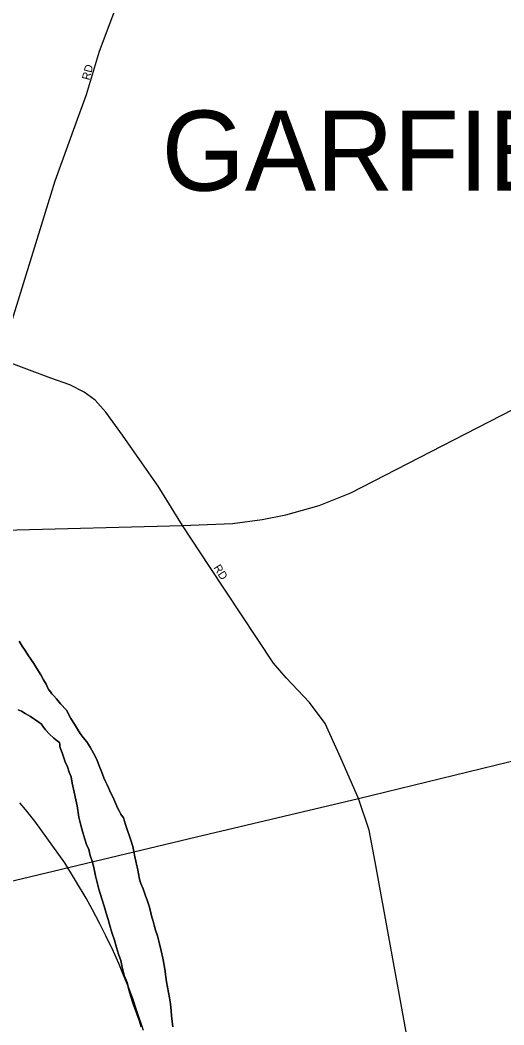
# Model space of a CAD drawing. Extents: x -561 to 1170, y 0 to 846.
# Drawn here: x 285.68 to 293.84, y 197 to 213.95 of the extents above; entities that cross this region are included whole.
import ezdxf

# ---------------------------------------------------------------- set-up
doc = ezdxf.new("R2010")
doc.units = 0
for name, color, linetype in [('GM_X_City_Street', 7, 'Continuous'), ('GM_X_City_Street_Text', 7, 'Continuous'), ('GM_X_Corporation_Text', 7, 'Continuous'), ('GM_X_Interstate_Route', 7, 'Continuous'), ('GM_X_Major_River', 7, 'Continuous'), ('GM_X_Rail_Line', 7, 'Continuous'), ('GM_X_State_Route', 7, 'Continuous')]:
    doc.layers.add(name, color=color, linetype=linetype)

msp = doc.modelspace()

# ---------------------------------------------------------------- linework, layer by layer
at = {"layer": 'GM_X_City_Street'}
for points in [[(285.293, 208.056), (285.346, 208.228), (286.271, 211.239), (286.605, 212.152), (286.799, 212.696), (287.022, 213.426), (287.382, 214.389), (287.538, 214.961), (287.635, 215.431), (287.718, 215.942), (287.739, 216.355), (287.742, 216.509), (287.735, 216.892), (287.697, 217.635), (287.579, 219.186), (287.523, 220.469), (287.534, 220.863), (287.568, 221.167), (287.635, 221.595), (287.801, 222.135), (287.871, 222.478), (288.039, 222.755), (288.458, 223.464)], [(287.733, 206.482), (287.408, 206.95), (287.127, 207.335), (286.948, 207.54), (286.761, 207.671), (286.521, 207.794), (286.199, 207.911), (285.346, 208.228), (284.811, 208.393)], [(288.419, 205.423), (288.008, 206.085), (287.733, 206.482)], [(292.315, 187.88), (292.319, 188.004), (292.382, 189.088), (292.614, 191.429), (292.854, 193.955), (292.822, 194.252), (292.433, 195.583), (291.675, 199.752), (291.571, 200.283), (291.39, 200.82), (291.093, 201.499), (290.828, 202.087), (290.563, 202.436), (290.168, 202.857), (289.955, 203.102), (288.879, 204.733), (288.419, 205.423)]]:
    msp.add_lwpolyline(points, dxfattribs=at)
at = {"layer": 'GM_X_Interstate_Route'}
for points in [[(288.659, 200.171), (291.39, 200.82), (296.002, 201.945)], [(284.915, 199.281), (288.659, 200.171)]]:
    msp.add_lwpolyline(points, dxfattribs=at)
at = {"layer": 'GM_X_Major_River'}
for points in [[(288.259, 196.968), (288.247, 197.06), (288.235, 197.152), (288.228, 197.239), (288.216, 197.358), (288.204, 197.455), (288.186, 197.547), (288.169, 197.639), (288.151, 197.726), (288.139, 197.807), (288.127, 197.899), (288.11, 198.007), (288.092, 198.126), (288.063, 198.25), (288.034, 198.369), (288, 198.504), (287.966, 198.596), (287.943, 198.682), (287.926, 198.752), (287.904, 198.817), (287.886, 198.893), (287.863, 198.984), (287.829, 199.087), (287.79, 199.195), (287.756, 199.297), (287.717, 199.384), (287.694, 199.459), (287.677, 199.546), (287.665, 199.616), (287.648, 199.686), (287.631, 199.762), (287.619, 199.838), (287.602, 199.924), (287.584, 200.01), (287.556, 200.097), (287.528, 200.183), (287.494, 200.28), (287.46, 200.383), (287.426, 200.491), (287.382, 200.555), (287.354, 200.609), (287.332, 200.652), (287.248, 200.846), (287.209, 200.922), (287.176, 200.986), (287.148, 201.051), (287.12, 201.105), (287.092, 201.169), (287.053, 201.272), (287.013, 201.369), (286.974, 201.477), (286.918, 201.584), (286.863, 201.687), (286.808, 201.773), (286.747, 201.848), (286.697, 201.918), (286.648, 201.987), (286.598, 202.074), (286.537, 202.17), (286.465, 202.31), (286.36, 202.417), (286.294, 202.498), (286.25, 202.552), (286.217, 202.584), (286.201, 202.611), (286.168, 202.653), (286.146, 202.691), (286.118, 202.75), (286.073, 202.82), (286.029, 202.906), (285.962, 203.014), (285.913, 203.095), (285.863, 203.17), (285.813, 203.24), (285.769, 203.315), (285.714, 203.39), (285.664, 203.471)], [(285.664, 203.471), (285.714, 203.39), (285.769, 203.315), (285.813, 203.24), (285.863, 203.17), (285.913, 203.095), (285.962, 203.014), (286.029, 202.906), (286.073, 202.82), (286.118, 202.75), (286.146, 202.691), (286.168, 202.653), (286.201, 202.611), (286.217, 202.584), (286.25, 202.552), (286.294, 202.498), (286.36, 202.417), (286.465, 202.31), (286.537, 202.17), (286.598, 202.074), (286.648, 201.987), (286.697, 201.918), (286.747, 201.848), (286.808, 201.773), (286.863, 201.687), (286.918, 201.584), (286.974, 201.477), (287.013, 201.369), (287.053, 201.272), (287.092, 201.169), (287.12, 201.105), (287.148, 201.051), (287.176, 200.986), (287.209, 200.922), (287.248, 200.846), (287.332, 200.652), (287.354, 200.609), (287.382, 200.555), (287.426, 200.491), (287.46, 200.383), (287.494, 200.28), (287.528, 200.183), (287.556, 200.097), (287.584, 200.01), (287.602, 199.924), (287.619, 199.838), (287.631, 199.762), (287.648, 199.686), (287.665, 199.616), (287.677, 199.546), (287.694, 199.459), (287.717, 199.384), (287.756, 199.297), (287.79, 199.195), (287.829, 199.087), (287.863, 198.984), (287.886, 198.893), (287.904, 198.817), (287.926, 198.752), (287.943, 198.682), (287.966, 198.596), (288, 198.504), (288.034, 198.369), (288.063, 198.25), (288.092, 198.126), (288.11, 198.007), (288.127, 197.899), (288.139, 197.807), (288.151, 197.726), (288.169, 197.639), (288.186, 197.547), (288.204, 197.455), (288.216, 197.358), (288.228, 197.239), (288.235, 197.152), (288.247, 197.06), (288.259, 196.968)], [(285.647, 202.317), (285.702, 202.29), (285.767, 202.253), (285.855, 202.2), (285.915, 202.163), (285.964, 202.131), (286.002, 202.099), (286.035, 202.078), (286.073, 202.024), (286.112, 201.976), (286.178, 201.906), (286.249, 201.836), (286.309, 201.794), (286.348, 201.762), (286.354, 201.729), (286.354, 201.697), (286.371, 201.643), (286.388, 201.589), (286.416, 201.524), (286.444, 201.438), (286.483, 201.352), (286.511, 201.265), (286.54, 201.184), (286.557, 201.076), (286.644, 200.693), (286.673, 200.503), (286.708, 200.368), (286.737, 200.244), (286.776, 200.136), (286.804, 200.044), (286.838, 199.958), (286.866, 199.856), (286.9, 199.748), (286.929, 199.629), (286.952, 199.515), (286.981, 199.402), (287.009, 199.288), (287.06, 199.126), (287.1, 199.002), (287.134, 198.884), (287.168, 198.776), (287.202, 198.657), (287.236, 198.543), (287.276, 198.43), (287.31, 198.306), (287.344, 198.193), (287.378, 198.085), (287.406, 197.977), (287.435, 197.831), (287.486, 197.718), (287.514, 197.593), (287.548, 197.48), (287.582, 197.372), (287.616, 197.275), (287.65, 197.189), (287.689, 197.081), (287.723, 196.967)], [(287.723, 196.967), (287.689, 197.081), (287.65, 197.189), (287.616, 197.275), (287.582, 197.372), (287.548, 197.48), (287.514, 197.593), (287.486, 197.718), (287.435, 197.831), (287.406, 197.977), (287.378, 198.085), (287.344, 198.193), (287.31, 198.306), (287.276, 198.43), (287.236, 198.543), (287.202, 198.657), (287.168, 198.776), (287.134, 198.884), (287.1, 199.002), (287.06, 199.126), (287.009, 199.288), (286.981, 199.402), (286.952, 199.515), (286.929, 199.629), (286.9, 199.748), (286.866, 199.856), (286.838, 199.958), (286.804, 200.044), (286.776, 200.136), (286.737, 200.244), (286.708, 200.368), (286.673, 200.503), (286.644, 200.693), (286.557, 201.076), (286.54, 201.184), (286.511, 201.265), (286.483, 201.352), (286.444, 201.438), (286.416, 201.524), (286.388, 201.589), (286.371, 201.643), (286.354, 201.697), (286.354, 201.729), (286.348, 201.762), (286.309, 201.794), (286.249, 201.836), (286.178, 201.906), (286.112, 201.976), (286.073, 202.024), (286.035, 202.078), (286.002, 202.099), (285.964, 202.131), (285.915, 202.163), (285.855, 202.2), (285.767, 202.253), (285.702, 202.29), (285.647, 202.317)]]:
    msp.add_lwpolyline(points, dxfattribs=at)
at = {"layer": 'GM_X_Rail_Line'}
msp.add_lwpolyline([(287.762, 196.908), (287.652, 197.238), (287.585, 197.445), (287.508, 197.638), (287.425, 197.84), (287.346, 198.035), (287.255, 198.237), (287.125, 198.501), (287.023, 198.717), (286.898, 198.952), (286.796, 199.14), (286.433, 199.734), (286.134, 200.156), (285.928, 200.436), (285.772, 200.636), (285.678, 200.747)], dxfattribs=at)
at = {"layer": 'GM_X_State_Route'}
for points in [[(293.002, 206.869), (294.203, 207.485), (295.216, 207.961), (295.567, 208.081), (296.036, 208.213), (296.525, 208.302), (296.931, 208.339), (298.24, 208.361), (299.147, 208.376)], [(288.421, 205.423), (289.263, 205.457), (289.767, 205.526), (290.165, 205.606), (290.727, 205.763), (291.259, 205.976), (293.002, 206.869)], [(285.413, 205.346), (288.419, 205.423), (288.421, 205.423)]]:
    msp.add_lwpolyline(points, dxfattribs=at)

# ---------------------------------------------------------------- texts
at = {"layer": 'GM_X_City_Street_Text'}
for rotation, p in [(75.2621, (286.851, 212.927)), (302.0029, (288.94, 204.714))]:
    msp.add_text('RD', height=0.135, rotation=rotation, dxfattribs=at).set_placement(p)
at = {"layer": 'GM_X_Corporation_Text'}
msp.add_text('GARFIELD HEIGHTS', height=1.35, rotation=0, dxfattribs=at).set_placement((288.069, 211.072))

doc.saveas('drawing.dxf')
